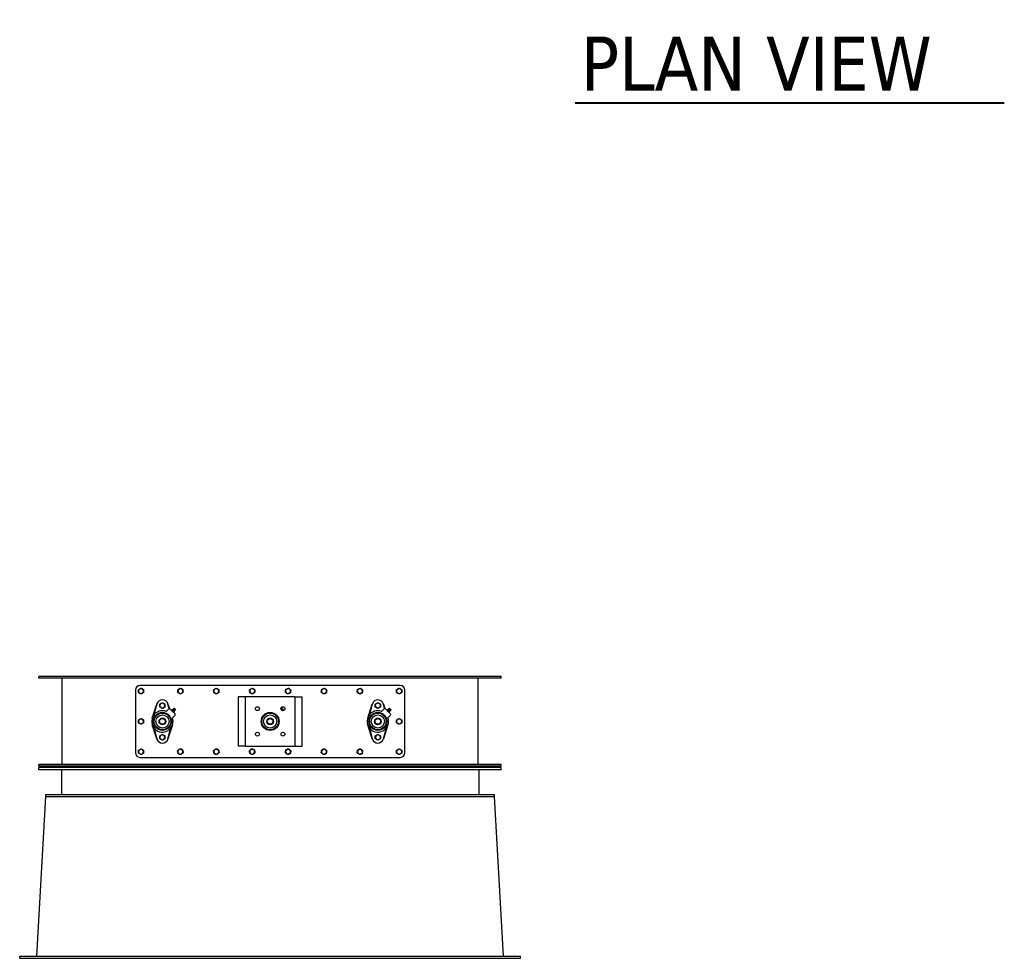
# Model space of a CAD drawing. Header units: inches. Extents: x 24 to 1128, y -58 to 748.
# Tile 603 of 656: x 512 to 622, y 428 to 533. Entities that reach past the tile are written whole.
import ezdxf

# ---------------------------------------------------------------- set-up
doc = ezdxf.new("R2010")
doc.units = ezdxf.units.IN
doc.header["$LTSCALE"] = 32
doc.header["$MEASUREMENT"] = 0
doc.layers.add('Symbol (ANSI)', color=7, linetype='Continuous', lineweight=25)
doc.layers.add('Visible (ANSI)', color=7, linetype='Continuous', lineweight=30)
doc.styles.add('Label Text (ANSI)', font='tahomabd.ttf')

msp = doc.modelspace()

# ---------------------------------------------------------------- linework, layer by layer
at = {"layer": 'Symbol (ANSI)', "lineweight": 40}
msp.add_line((574.32463, 523.36488), (622.13086, 523.36488), dxfattribs=at)
at = {"layer": 'Visible (ANSI)'}
for p, q in [((566.09313, 459.48367), (514.59313, 459.48367)), ((514.59313, 459.29617), (514.59313, 459.48367)), ((566.09313, 459.29617), (514.59313, 459.29617)), ((517.15563, 459.29617), (517.15563, 449.67117)), ((563.53063, 449.67117), (563.53063, 459.29617)), ((566.09313, 459.29617), (566.09313, 459.48367)), ((525.34313, 457.98367), (525.34313, 450.98367)), ((554.84313, 458.48367), (525.84313, 458.48367)), ((555.34313, 450.98367), (555.34313, 457.98367)), ((527.21403, 454.85148), (527.72291, 456.41363)), ((527.72291, 456.41363), (527.39864, 455.20346)), ((527.72291, 456.41363), (527.73401, 456.44772)), ((528.95225, 456.44772), (528.96336, 456.41363)), ((529.09655, 455.91654), (528.96336, 456.41363)), ((528.96336, 456.41363), (529.12524, 455.9167)), ((537.40563, 457.23367), (536.78063, 457.23367)), ((536.78063, 457.23367), (536.78063, 451.73367)), ((537.59313, 457.23367), (537.40563, 457.23367)), ((537.59313, 451.73367), (537.59313, 457.23367)), ((537.96813, 457.23367), (537.59313, 457.23367)), ((542.71813, 457.23367), (537.96813, 457.23367)), ((543.09313, 457.23367), (542.71813, 457.23367)), ((543.09313, 457.23367), (543.28063, 457.23367)), ((543.09313, 457.23367), (543.09313, 451.73367)), ((543.28063, 457.23367), (543.90563, 457.23367)), ((543.90563, 451.73367), (543.90563, 457.23367)), ((551.21403, 454.85148), (551.72291, 456.41363)), ((551.72291, 456.41363), (551.39864, 455.20346)), ((551.72291, 456.41363), (551.73401, 456.44772)), ((552.95225, 456.44772), (552.96336, 456.41363)), ((553.09655, 455.91654), (552.96336, 456.41363)), ((552.96336, 456.41363), (553.12524, 455.9167)), ((528.71204, 455.55969), (529.04072, 455.88836)), ((529.18214, 455.88836), (529.74783, 455.32268)), ((529.36118, 455.72673), (529.42729, 455.79284)), ((529.36755, 455.70296), (529.36118, 455.72673)), ((529.41743, 455.67048), (529.48354, 455.73659)), ((529.45107, 455.78647), (529.42729, 455.79284)), ((529.45107, 455.78647), (529.46412, 455.77342)), ((529.46412, 455.77342), (529.5485, 455.68904)), ((529.52994, 455.55797), (529.59605, 455.62408)), ((529.54637, 455.83445), (529.69391, 455.6869)), ((529.5485, 455.68904), (529.63288, 455.60466)), ((529.56242, 455.50809), (529.5862, 455.50171)), ((529.5862, 455.50171), (529.65231, 455.56783)), ((529.67067, 455.93964), (529.6003, 455.91868)), ((529.6003, 455.91868), (529.77814, 455.74084)), ((529.63288, 455.60466), (529.64594, 455.5916)), ((529.64594, 455.5916), (529.65231, 455.56783)), ((529.67849, 455.93766), (529.79712, 455.81902)), ((529.7991, 455.81121), (529.77814, 455.74084)), ((541.55653, 455.82429), (541.68375, 455.69706)), ((541.67067, 455.93964), (541.6003, 455.91868)), ((541.6003, 455.91868), (541.77814, 455.74084)), ((541.67849, 455.93766), (541.79712, 455.81902)), ((541.7991, 455.81121), (541.77814, 455.74084)), ((552.71204, 455.55969), (553.04072, 455.88836)), ((553.18214, 455.88836), (553.74783, 455.32268)), ((553.36118, 455.72673), (553.42729, 455.79284)), ((553.36755, 455.70296), (553.36118, 455.72673)), ((553.41743, 455.67048), (553.48354, 455.73659)), ((553.45107, 455.78647), (553.42729, 455.79284)), ((553.45107, 455.78647), (553.46412, 455.77342)), ((553.46412, 455.77342), (553.5485, 455.68904)), ((553.52994, 455.55797), (553.59605, 455.62408)), ((553.54637, 455.83445), (553.69391, 455.6869)), ((553.5485, 455.68904), (553.63288, 455.60466)), ((553.56242, 455.50809), (553.5862, 455.50171)), ((553.5862, 455.50171), (553.65231, 455.56783)), ((553.67067, 455.93964), (553.6003, 455.91868)), ((553.6003, 455.91868), (553.77814, 455.74084)), ((553.63288, 455.60466), (553.64594, 455.5916)), ((553.64594, 455.5916), (553.65231, 455.56783)), ((553.67849, 455.93766), (553.79712, 455.81902)), ((553.7991, 455.81121), (553.77814, 455.74084)), ((527.72291, 452.55371), (527.21403, 454.11586)), ((529.47224, 454.11586), (528.96336, 452.55371)), ((529.74783, 455.18126), (529.41915, 454.85258)), ((529.45892, 454.89235), (529.47224, 454.85148)), ((551.72291, 452.55371), (551.21403, 454.11586)), ((553.47224, 454.11586), (552.96336, 452.55371)), ((553.74783, 455.18126), (553.41915, 454.85258)), ((553.45892, 454.89235), (553.47224, 454.85148)), ((527.39864, 453.76388), (527.72291, 452.55371)), ((528.96336, 452.55371), (529.28762, 453.76388)), ((551.39864, 453.76388), (551.72291, 452.55371)), ((552.96336, 452.55371), (553.28762, 453.76388)), ((527.73401, 452.51962), (527.72291, 452.55371)), ((528.96336, 452.55371), (528.95225, 452.51962)), ((551.73401, 452.51962), (551.72291, 452.55371)), ((552.96336, 452.55371), (552.95225, 452.51962)), ((537.40563, 451.73367), (536.78063, 451.73367)), ((537.59313, 451.73367), (537.40563, 451.73367)), ((537.59313, 451.73367), (537.96813, 451.73367)), ((537.96813, 451.73367), (542.71813, 451.73367)), ((542.71813, 451.73367), (543.09313, 451.73367)), ((543.09313, 451.73367), (543.28063, 451.73367)), ((543.28063, 451.73367), (543.90563, 451.73367)), ((525.84313, 450.48367), (554.84313, 450.48367)), ((566.09313, 449.67117), (514.59313, 449.67117)), ((514.59313, 449.48367), (514.59313, 449.67117)), ((566.09313, 449.48367), (514.59313, 449.48367)), ((566.09313, 449.35867), (514.59313, 449.35867)), ((514.59313, 449.10867), (514.59313, 449.35867)), ((566.09313, 449.10867), (514.59313, 449.10867)), ((517.09313, 449.10867), (517.09313, 446.35867)), ((563.59313, 449.10867), (563.59313, 446.35867)), ((566.09313, 449.48367), (566.09313, 449.67117)), ((566.09313, 449.10867), (566.09313, 449.35867)), ((514.35702, 428.35867), (515.34313, 446.10867)), ((515.34313, 446.10867), (515.34313, 446.35867)), ((515.34313, 446.35867), (565.34313, 446.35867)), ((515.34313, 446.10867), (565.34313, 446.10867)), ((565.34313, 446.10867), (565.34313, 446.35867)), ((566.32924, 428.35867), (565.34313, 446.10867)), ((512.44313, 428.10867), (512.44313, 428.35867)), ((512.44313, 428.35867), (568.24313, 428.35867)), ((512.44313, 428.10867), (568.24313, 428.10867)), ((568.24313, 428.10867), (568.24313, 428.35867))]:
    msp.add_line(p, q, dxfattribs=at)
for centre, radius in [((528.34313, 454.48367), 0.99675), ((528.34313, 454.48367), 0.92175), ((528.34313, 454.48367), 0.73425), ((538.92513, 455.90167), 0.21875), ((540.34313, 454.48367), 1), ((540.34313, 454.48367), 0.99675), ((540.34313, 454.48367), 0.92175), ((540.34313, 454.48367), 0.73425), ((541.76113, 455.90167), 0.21875), ((552.34313, 454.48367), 0.99675), ((552.34313, 454.48367), 0.92175), ((552.34313, 454.48367), 0.73425), ((528.34313, 454.48367), 0.375), ((528.34313, 454.48367), 0.3125), ((540.34313, 454.48367), 0.375), ((540.34313, 454.48367), 0.3125), ((552.34313, 454.48367), 0.375), ((552.34313, 454.48367), 0.3125), ((538.92513, 453.06567), 0.21875), ((541.76113, 453.06567), 0.21875)]:
    msp.add_circle(centre, radius, dxfattribs=at)
for centre, radius, start, end in [((525.84313, 457.98367), 0.5, 90, 180), ((525.96813, 457.85867), 0.281, 120, 180), ((525.96813, 457.85867), 0.281, 180, 240), ((525.96813, 457.85867), 0.281, 60, 120), ((525.96813, 457.85867), 0.281, 240, 300), ((525.96813, 457.85867), 0.281, 0, 60), ((525.96813, 457.85867), 0.281, 300, 0), ((530.34313, 457.85867), 0.281, 126.2923397, 186.2923397), ((530.34313, 457.85867), 0.281, 186.2923397, 246.2923397), ((530.34313, 457.85867), 0.281, 66.2923397, 126.2923397), ((530.34313, 457.85867), 0.281, 246.2923397, 306.2923397), ((530.34313, 457.85867), 0.281, 6.2923397, 66.2923397), ((530.34313, 457.85867), 0.281, 306.2923397, 6.2923397), ((534.34313, 457.85867), 0.281, 126.2923397, 186.2923397), ((534.34313, 457.85867), 0.281, 186.2923397, 246.2923397), ((534.34313, 457.85867), 0.281, 66.2923397, 126.2923397), ((534.34313, 457.85867), 0.281, 246.2923397, 306.2923397), ((534.34313, 457.85867), 0.281, 6.2923397, 66.2923397), ((534.34313, 457.85867), 0.281, 306.2923397, 6.2923397), ((538.34313, 457.85867), 0.281, 126.2923397, 186.2923397), ((538.34313, 457.85867), 0.281, 186.2923397, 246.2923397), ((538.34313, 457.85867), 0.281, 66.2923397, 126.2923397), ((538.34313, 457.85867), 0.281, 246.2923397, 306.2923397), ((538.34313, 457.85867), 0.281, 6.2923397, 66.2923397), ((538.34313, 457.85867), 0.281, 306.2923397, 6.2923397), ((542.34313, 457.85867), 0.281, 170.8358207, 230.8358207), ((542.34313, 457.85867), 0.281, 110.8358207, 170.8358207), ((542.34313, 457.85867), 0.281, 230.8358207, 290.8358207), ((542.34313, 457.85867), 0.281, 50.8358207, 110.8358207), ((542.34313, 457.85867), 0.281, 290.8358207, 350.8358207), ((542.34313, 457.85867), 0.281, 350.8358207, 50.8358207), ((546.34313, 457.85867), 0.281, 170.8358207, 230.8358207), ((546.34313, 457.85867), 0.281, 110.8358207, 170.8358207), ((546.34313, 457.85867), 0.281, 230.8358207, 290.8358207), ((546.34313, 457.85867), 0.281, 50.8358207, 110.8358207), ((546.34313, 457.85867), 0.281, 290.8358207, 350.8358207), ((546.34313, 457.85867), 0.281, 350.8358207, 50.8358207), ((550.34313, 457.85867), 0.281, 170.8358207, 230.8358207), ((550.34313, 457.85867), 0.281, 110.8358207, 170.8358207), ((550.34313, 457.85867), 0.281, 230.8358207, 290.8358207), ((550.34313, 457.85867), 0.281, 50.8358207, 110.8358207), ((550.34313, 457.85867), 0.281, 290.8358207, 350.8358207), ((550.34313, 457.85867), 0.281, 350.8358207, 50.8358207), ((554.71813, 457.85867), 0.281, 120, 180), ((554.71813, 457.85867), 0.281, 180, 240), ((554.71813, 457.85867), 0.281, 60, 120), ((554.71813, 457.85867), 0.281, 240, 300), ((554.84313, 457.98367), 0.5, 0, 90), ((554.71813, 457.85867), 0.281, 0, 60), ((554.71813, 457.85867), 0.281, 300, 0), ((528.34313, 456.24929), 0.64063, 18.0432318, 161.9567682), ((528.34313, 456.24929), 0.28125, 120, 180), ((528.34313, 456.24929), 0.28125, 60, 120), ((528.34313, 456.24929), 0.28125, 0, 60), ((552.34313, 456.24929), 0.64063, 18.0432318, 161.9567682), ((552.34313, 456.24929), 0.28125, 120, 180), ((552.34313, 456.24929), 0.28125, 60, 120), ((552.34313, 456.24929), 0.28125, 0, 60), ((528.34313, 454.48367), 1.1875, 69.9010624, 20.0989376), ((528.34313, 456.24929), 0.28125, 180, 240), ((528.34313, 456.24929), 0.28125, 240, 300), ((528.34313, 456.24929), 0.28125, 300, 0), ((529.11143, 455.81765), 0.1, 45, 135), ((529.39524, 456.016), 0.23622, 283.6687015, 309.7729981), ((529.67252, 455.81305), 0.12795, 124.3612907, 170.3745904), ((529.87547, 455.53578), 0.23622, 140.2270019, 166.3312985), ((529.67292, 455.93209), 0.00787, 45, 106.5871761), ((529.67252, 455.81305), 0.12795, 279.6254096, 325.6387093), ((529.67712, 455.25197), 0.1, 315, 45), ((529.79156, 455.81346), 0.00787, 343.4128239, 45), ((541.67252, 455.81305), 0.12795, 124.3612907, 164.4634537), ((541.67292, 455.93209), 0.00787, 45, 106.5871761), ((541.67252, 455.81305), 0.12795, 285.5365463, 325.6387093), ((541.79156, 455.81346), 0.00787, 343.4128239, 45), ((552.34313, 454.48367), 1.1875, 69.9010624, 20.0989376), ((552.34313, 456.24929), 0.28125, 180, 240), ((552.34313, 456.24929), 0.28125, 240, 300), ((552.34313, 456.24929), 0.28125, 300, 0), ((553.11143, 455.81765), 0.1, 45, 135), ((553.39524, 456.016), 0.23622, 283.6687015, 309.7729981), ((553.67252, 455.81305), 0.12795, 124.3612907, 170.3745904), ((553.87547, 455.53578), 0.23622, 140.2270019, 166.3312985), ((553.67292, 455.93209), 0.00787, 45, 106.5871761), ((553.67252, 455.81305), 0.12795, 279.6254096, 325.6387093), ((553.67712, 455.25197), 0.1, 315, 45), ((553.79156, 455.81346), 0.00787, 343.4128239, 45), ((525.96813, 454.48367), 0.281, 120, 180), ((525.96813, 454.48367), 0.281, 180, 240), ((525.96813, 454.48367), 0.281, 60, 120), ((525.96813, 454.48367), 0.281, 240, 300), ((525.96813, 454.48367), 0.281, 0, 60), ((525.96813, 454.48367), 0.281, 300, 0), ((554.71813, 454.48367), 0.281, 120, 180), ((554.71813, 454.48367), 0.281, 180, 240), ((554.71813, 454.48367), 0.281, 60, 120), ((554.71813, 454.48367), 0.281, 240, 300), ((554.71813, 454.48367), 0.281, 0, 60), ((554.71813, 454.48367), 0.281, 300, 0), ((528.34313, 452.71804), 0.64063, 198.0432318, 341.9567682), ((528.34313, 452.71804), 0.28125, 120, 180), ((528.34313, 452.71804), 0.28125, 180, 240), ((528.34313, 452.71804), 0.28125, 60, 120), ((528.34313, 452.71804), 0.28125, 240, 300), ((528.34313, 452.71804), 0.28125, 0, 60), ((528.34313, 452.71804), 0.28125, 300, 0), ((552.34313, 452.71804), 0.64063, 198.0432318, 341.9567682), ((552.34313, 452.71804), 0.28125, 120, 180), ((552.34313, 452.71804), 0.28125, 180, 240), ((552.34313, 452.71804), 0.28125, 60, 120), ((552.34313, 452.71804), 0.28125, 240, 300), ((552.34313, 452.71804), 0.28125, 0, 60), ((552.34313, 452.71804), 0.28125, 300, 0), ((525.84313, 450.98367), 0.5, 180, 270), ((525.96813, 451.10867), 0.281, 120, 180), ((525.96813, 451.10867), 0.281, 180, 240), ((525.96813, 451.10867), 0.281, 60, 120), ((525.96813, 451.10867), 0.281, 240, 300), ((525.96813, 451.10867), 0.281, 0, 60), ((525.96813, 451.10867), 0.281, 300, 0), ((530.34313, 451.10867), 0.281, 133.3571703, 193.3571703), ((530.34313, 451.10867), 0.281, 193.3571703, 253.3571703), ((530.34313, 451.10867), 0.281, 73.3571703, 133.3571703), ((530.34313, 451.10867), 0.281, 253.3571703, 313.3571703), ((530.34313, 451.10867), 0.281, 13.3571703, 73.3571703), ((530.34313, 451.10867), 0.281, 313.3571703, 13.3571703), ((534.34313, 451.10867), 0.281, 133.3571703, 193.3571703), ((534.34313, 451.10867), 0.281, 193.3571703, 253.3571703), ((534.34313, 451.10867), 0.281, 73.3571703, 133.3571703), ((534.34313, 451.10867), 0.281, 253.3571703, 313.3571703), ((534.34313, 451.10867), 0.281, 13.3571703, 73.3571703), ((534.34313, 451.10867), 0.281, 313.3571703, 13.3571703), ((538.34313, 451.10867), 0.281, 133.3571703, 193.3571703), ((538.34313, 451.10867), 0.281, 193.3571703, 253.3571703), ((538.34313, 451.10867), 0.281, 73.3571703, 133.3571703), ((538.34313, 451.10867), 0.281, 253.3571703, 313.3571703), ((538.34313, 451.10867), 0.281, 13.3571703, 73.3571703), ((538.34313, 451.10867), 0.281, 313.3571703, 13.3571703), ((542.34313, 451.10867), 0.281, 168.4406544, 228.4406544), ((542.34313, 451.10867), 0.281, 108.4406544, 168.4406544), ((542.34313, 451.10867), 0.281, 228.4406544, 288.4406544), ((542.34313, 451.10867), 0.281, 48.4406544, 108.4406544), ((542.34313, 451.10867), 0.281, 288.4406544, 348.4406544), ((542.34313, 451.10867), 0.281, 348.4406544, 48.4406544), ((546.34313, 451.10867), 0.281, 168.4406544, 228.4406544), ((546.34313, 451.10867), 0.281, 108.4406544, 168.4406544), ((546.34313, 451.10867), 0.281, 228.4406544, 288.4406544), ((546.34313, 451.10867), 0.281, 48.4406544, 108.4406544), ((546.34313, 451.10867), 0.281, 288.4406544, 348.4406544), ((546.34313, 451.10867), 0.281, 348.4406544, 48.4406544), ((550.34313, 451.10867), 0.281, 168.4406544, 228.4406544), ((550.34313, 451.10867), 0.281, 108.4406544, 168.4406544), ((550.34313, 451.10867), 0.281, 228.4406544, 288.4406544), ((550.34313, 451.10867), 0.281, 48.4406544, 108.4406544), ((550.34313, 451.10867), 0.281, 288.4406544, 348.4406544), ((550.34313, 451.10867), 0.281, 348.4406544, 48.4406544), ((554.71813, 451.10867), 0.281, 120, 180), ((554.71813, 451.10867), 0.281, 180, 240), ((554.71813, 451.10867), 0.281, 60, 120), ((554.71813, 451.10867), 0.281, 240, 300), ((554.84313, 450.98367), 0.5, 270, 0), ((554.71813, 451.10867), 0.281, 0, 60), ((554.71813, 451.10867), 0.281, 300, 0)]:
    msp.add_arc(centre, radius, start, end, dxfattribs=at)
for points in [[(525.68713, 458.0209), (525.76243, 458.06438), (525.82763, 458.10202)], [(525.68713, 457.85867), (525.68713, 457.93396), (525.68713, 458.0209)], [(525.68713, 457.69643), (525.68713, 457.78338), (525.68713, 457.85867)], [(525.82763, 457.61532), (525.76243, 457.65296), (525.68713, 457.69643)], [(525.82763, 458.10202), (525.89284, 458.13967), (525.96813, 458.18314)], [(525.96813, 457.5342), (525.89284, 457.57767), (525.82763, 457.61532)], [(525.96813, 458.18314), (526.04343, 458.13967), (526.10863, 458.10202)], [(526.10863, 457.61532), (526.04343, 457.57767), (525.96813, 457.5342)], [(526.10863, 458.10202), (526.17384, 458.06438), (526.24913, 458.0209)], [(526.24913, 457.69643), (526.17384, 457.65296), (526.10863, 457.61532)], [(526.24913, 458.0209), (526.24913, 457.93396), (526.24913, 457.85867)], [(526.24913, 457.85867), (526.24913, 457.78338), (526.24913, 457.69643)], [(530.04604, 457.98913), (530.11612, 458.04059), (530.17681, 458.08516)], [(530.06383, 457.82787), (530.05557, 457.90271), (530.04604, 457.98913)], [(530.08161, 457.66661), (530.07208, 457.75303), (530.06383, 457.82787)], [(530.23015, 457.60138), (530.16121, 457.63166), (530.08161, 457.66661)], [(530.17681, 458.08516), (530.23749, 458.12972), (530.30757, 458.18119)], [(530.3787, 457.53615), (530.29909, 457.57111), (530.23015, 457.60138)], [(530.30757, 458.18119), (530.38717, 458.14623), (530.45611, 458.11596)], [(530.50946, 457.63218), (530.44877, 457.58761), (530.3787, 457.53615)], [(530.45611, 458.11596), (530.52505, 458.08568), (530.60466, 458.05073)], [(530.64022, 457.72821), (530.57015, 457.67675), (530.50946, 457.63218)], [(530.60466, 458.05073), (530.61419, 457.96431), (530.62244, 457.88947)], [(530.62244, 457.88947), (530.63069, 457.81463), (530.64022, 457.72821)], [(534.04604, 457.98913), (534.11612, 458.04059), (534.17681, 458.08516)], [(534.06383, 457.82787), (534.05557, 457.90271), (534.04604, 457.98913)], [(534.08161, 457.66661), (534.07208, 457.75303), (534.06383, 457.82787)], [(534.23015, 457.60138), (534.16121, 457.63166), (534.08161, 457.66661)], [(534.17681, 458.08516), (534.23749, 458.12972), (534.30757, 458.18119)], [(534.3787, 457.53615), (534.29909, 457.57111), (534.23015, 457.60138)], [(534.30757, 458.18119), (534.38717, 458.14623), (534.45611, 458.11596)], [(534.50946, 457.63218), (534.44877, 457.58761), (534.3787, 457.53615)], [(534.45611, 458.11596), (534.52505, 458.08568), (534.60466, 458.05073)], [(534.64022, 457.72821), (534.57015, 457.67675), (534.50946, 457.63218)], [(534.60466, 458.05073), (534.61419, 457.96431), (534.62244, 457.88947)], [(534.62244, 457.88947), (534.63069, 457.81463), (534.64022, 457.72821)], [(538.04604, 457.98913), (538.11612, 458.04059), (538.17681, 458.08516)], [(538.06383, 457.82787), (538.05557, 457.90271), (538.04604, 457.98913)], [(538.08161, 457.66661), (538.07208, 457.75303), (538.06383, 457.82787)], [(538.23015, 457.60138), (538.16121, 457.63166), (538.08161, 457.66661)], [(538.17681, 458.08516), (538.23749, 458.12972), (538.30757, 458.18119)], [(538.3787, 457.53615), (538.29909, 457.57111), (538.23015, 457.60138)], [(538.30757, 458.18119), (538.38717, 458.14623), (538.45611, 458.11596)], [(538.50946, 457.63218), (538.44877, 457.58761), (538.3787, 457.53615)], [(538.45611, 458.11596), (538.52505, 458.08568), (538.60466, 458.05073)], [(538.64022, 457.72821), (538.57015, 457.67675), (538.50946, 457.63218)], [(538.60466, 458.05073), (538.61419, 457.96431), (538.62244, 457.88947)], [(538.62244, 457.88947), (538.63069, 457.81463), (538.64022, 457.72821)], [(542.03988, 457.74326), (542.05373, 457.82909), (542.06572, 457.90342)], [(542.16567, 457.6408), (542.10729, 457.68835), (542.03988, 457.74326)], [(542.06572, 457.90342), (542.07771, 457.97776), (542.09156, 458.06359)], [(542.09156, 458.06359), (542.17281, 458.09451), (542.24318, 458.12129)], [(542.29146, 457.53834), (542.22405, 457.59325), (542.16567, 457.6408)], [(542.24318, 458.12129), (542.31355, 458.14807), (542.39481, 458.179)], [(542.44308, 457.59605), (542.37271, 457.56926), (542.29146, 457.53834)], [(542.39481, 458.179), (542.46222, 458.12409), (542.5206, 458.07654)], [(542.59471, 457.65375), (542.51345, 457.62283), (542.44308, 457.59605)], [(542.5206, 458.07654), (542.57898, 458.02899), (542.64638, 457.97408)], [(542.62055, 457.81392), (542.60855, 457.73958), (542.59471, 457.65375)], [(542.64638, 457.97408), (542.63254, 457.88825), (542.62055, 457.81392)], [(546.03988, 457.74326), (546.05373, 457.82909), (546.06572, 457.90342)], [(546.16567, 457.6408), (546.10729, 457.68835), (546.03988, 457.74326)], [(546.06572, 457.90342), (546.07771, 457.97776), (546.09156, 458.06359)], [(546.09156, 458.06359), (546.17281, 458.09451), (546.24318, 458.12129)], [(546.29146, 457.53834), (546.22405, 457.59325), (546.16567, 457.6408)], [(546.24318, 458.12129), (546.31355, 458.14807), (546.39481, 458.179)], [(546.44308, 457.59605), (546.37271, 457.56926), (546.29146, 457.53834)], [(546.39481, 458.179), (546.46222, 458.12409), (546.5206, 458.07654)], [(546.59471, 457.65375), (546.51345, 457.62283), (546.44308, 457.59605)], [(546.5206, 458.07654), (546.57898, 458.02899), (546.64638, 457.97408)], [(546.62055, 457.81392), (546.60855, 457.73958), (546.59471, 457.65375)], [(546.64638, 457.97408), (546.63254, 457.88825), (546.62055, 457.81392)], [(550.03988, 457.74326), (550.05373, 457.82909), (550.06572, 457.90342)], [(550.16567, 457.6408), (550.10729, 457.68835), (550.03988, 457.74326)], [(550.06572, 457.90342), (550.07771, 457.97776), (550.09156, 458.06359)], [(550.09156, 458.06359), (550.17281, 458.09451), (550.24318, 458.12129)], [(550.29146, 457.53834), (550.22405, 457.59325), (550.16567, 457.6408)], [(550.24318, 458.12129), (550.31355, 458.14807), (550.39481, 458.179)], [(550.44308, 457.59605), (550.37271, 457.56926), (550.29146, 457.53834)], [(550.39481, 458.179), (550.46222, 458.12409), (550.5206, 458.07654)], [(550.59471, 457.65375), (550.51345, 457.62283), (550.44308, 457.59605)], [(550.5206, 458.07654), (550.57898, 458.02899), (550.64638, 457.97408)], [(550.62055, 457.81392), (550.60855, 457.73958), (550.59471, 457.65375)], [(550.64638, 457.97408), (550.63254, 457.88825), (550.62055, 457.81392)], [(554.43713, 458.0209), (554.51243, 458.06438), (554.57763, 458.10202)], [(554.43713, 457.85867), (554.43713, 457.93396), (554.43713, 458.0209)], [(554.43713, 457.69643), (554.43713, 457.78338), (554.43713, 457.85867)], [(554.57763, 457.61532), (554.51243, 457.65296), (554.43713, 457.69643)], [(554.57763, 458.10202), (554.64284, 458.13967), (554.71813, 458.18314)], [(554.71813, 457.5342), (554.64284, 457.57767), (554.57763, 457.61532)], [(554.71813, 458.18314), (554.79343, 458.13967), (554.85863, 458.10202)], [(554.85863, 457.61532), (554.79343, 457.57767), (554.71813, 457.5342)], [(554.85863, 458.10202), (554.92384, 458.06438), (554.99913, 458.0209)], [(554.99913, 457.69643), (554.92384, 457.65296), (554.85863, 457.61532)], [(554.99913, 458.0209), (554.99913, 457.93396), (554.99913, 457.85867)], [(554.99913, 457.85867), (554.99913, 457.78338), (554.99913, 457.69643)], [(528.06188, 456.41167), (528.13724, 456.45518), (528.20251, 456.49286)], [(528.06188, 456.24929), (528.06188, 456.32466), (528.06188, 456.41167)], [(528.20251, 456.49286), (528.26777, 456.53054), (528.34313, 456.57405)], [(528.34313, 456.57405), (528.41849, 456.53054), (528.48376, 456.49286)], [(528.48376, 456.49286), (528.54902, 456.45518), (528.62438, 456.41167)], [(528.62438, 456.41167), (528.62438, 456.32466), (528.62438, 456.24929)], [(552.06188, 456.41167), (552.13724, 456.45518), (552.20251, 456.49286)], [(552.06188, 456.24929), (552.06188, 456.32466), (552.06188, 456.41167)], [(552.20251, 456.49286), (552.26777, 456.53054), (552.34313, 456.57405)], [(552.34313, 456.57405), (552.41849, 456.53054), (552.48376, 456.49286)], [(552.48376, 456.49286), (552.54902, 456.45518), (552.62438, 456.41167)], [(552.62438, 456.41167), (552.62438, 456.32466), (552.62438, 456.24929)], [(528.06188, 456.08691), (528.06188, 456.17393), (528.06188, 456.24929)], [(528.20251, 456.00572), (528.13724, 456.04341), (528.06188, 456.08691)], [(528.34313, 455.92453), (528.26777, 455.96804), (528.20251, 456.00572)], [(528.48376, 456.00572), (528.41849, 455.96804), (528.34313, 455.92453)], [(528.62438, 456.08691), (528.54902, 456.04341), (528.48376, 456.00572)], [(528.62438, 456.24929), (528.62438, 456.17393), (528.62438, 456.08691)], [(529.36118, 455.72673), (529.36755, 455.70296), (529.3806, 455.6899)], [(529.3806, 455.6899), (529.39366, 455.67685), (529.41743, 455.67048)], [(529.41743, 455.67048), (529.43888, 455.63163), (529.46498, 455.60552)], [(529.46412, 455.77342), (529.45107, 455.78647), (529.42729, 455.79284)], [(529.48354, 455.73659), (529.47717, 455.76037), (529.46412, 455.77342)], [(529.46498, 455.60552), (529.49109, 455.57941), (529.52994, 455.55797)], [(529.5485, 455.68904), (529.52239, 455.71515), (529.48354, 455.73659)], [(529.52994, 455.55797), (529.53631, 455.53419), (529.54937, 455.52114)], [(529.59605, 455.62408), (529.57461, 455.66293), (529.5485, 455.68904)], [(529.54937, 455.52114), (529.56242, 455.50809), (529.5862, 455.50171)], [(529.63288, 455.60466), (529.61983, 455.61771), (529.59605, 455.62408)], [(529.65231, 455.56783), (529.64594, 455.5916), (529.63288, 455.60466)], [(552.06188, 456.08691), (552.06188, 456.17393), (552.06188, 456.24929)], [(552.20251, 456.00572), (552.13724, 456.04341), (552.06188, 456.08691)], [(552.34313, 455.92453), (552.26777, 455.96804), (552.20251, 456.00572)], [(552.48376, 456.00572), (552.41849, 455.96804), (552.34313, 455.92453)], [(552.62438, 456.08691), (552.54902, 456.04341), (552.48376, 456.00572)], [(552.62438, 456.24929), (552.62438, 456.17393), (552.62438, 456.08691)], [(553.36118, 455.72673), (553.36755, 455.70296), (553.3806, 455.6899)], [(553.3806, 455.6899), (553.39366, 455.67685), (553.41743, 455.67048)], [(553.41743, 455.67048), (553.43888, 455.63163), (553.46498, 455.60552)], [(553.46412, 455.77342), (553.45107, 455.78647), (553.42729, 455.79284)], [(553.48354, 455.73659), (553.47717, 455.76037), (553.46412, 455.77342)], [(553.46498, 455.60552), (553.49109, 455.57941), (553.52994, 455.55797)], [(553.5485, 455.68904), (553.52239, 455.71515), (553.48354, 455.73659)], [(553.52994, 455.55797), (553.53631, 455.53419), (553.54937, 455.52114)], [(553.59605, 455.62408), (553.57461, 455.66293), (553.5485, 455.68904)], [(553.54937, 455.52114), (553.56242, 455.50809), (553.5862, 455.50171)], [(553.63288, 455.60466), (553.61983, 455.61771), (553.59605, 455.62408)], [(553.65231, 455.56783), (553.64594, 455.5916), (553.63288, 455.60466)], [(525.68713, 454.6459), (525.76243, 454.68938), (525.82763, 454.72702)], [(525.68713, 454.48367), (525.68713, 454.55896), (525.68713, 454.6459)], [(525.68713, 454.32143), (525.68713, 454.40838), (525.68713, 454.48367)], [(525.82763, 454.24032), (525.76243, 454.27796), (525.68713, 454.32143)], [(525.82763, 454.72702), (525.89284, 454.76467), (525.96813, 454.80814)], [(525.96813, 454.1592), (525.89284, 454.20267), (525.82763, 454.24032)], [(525.96813, 454.80814), (526.04343, 454.76467), (526.10863, 454.72702)], [(526.10863, 454.24032), (526.04343, 454.20267), (525.96813, 454.1592)], [(526.10863, 454.72702), (526.17384, 454.68938), (526.24913, 454.6459)], [(526.24913, 454.32143), (526.17384, 454.27796), (526.10863, 454.24032)], [(526.24913, 454.6459), (526.24913, 454.55896), (526.24913, 454.48367)], [(526.24913, 454.48367), (526.24913, 454.40838), (526.24913, 454.32143)], [(554.43713, 454.6459), (554.51243, 454.68938), (554.57763, 454.72702)], [(554.43713, 454.48367), (554.43713, 454.55896), (554.43713, 454.6459)], [(554.43713, 454.32143), (554.43713, 454.40838), (554.43713, 454.48367)], [(554.57763, 454.24032), (554.51243, 454.27796), (554.43713, 454.32143)], [(554.57763, 454.72702), (554.64284, 454.76467), (554.71813, 454.80814)], [(554.71813, 454.1592), (554.64284, 454.20267), (554.57763, 454.24032)], [(554.71813, 454.80814), (554.79343, 454.76467), (554.85863, 454.72702)], [(554.85863, 454.24032), (554.79343, 454.20267), (554.71813, 454.1592)], [(554.85863, 454.72702), (554.92384, 454.68938), (554.99913, 454.6459)], [(554.99913, 454.32143), (554.92384, 454.27796), (554.85863, 454.24032)], [(554.99913, 454.6459), (554.99913, 454.55896), (554.99913, 454.48367)], [(554.99913, 454.48367), (554.99913, 454.40838), (554.99913, 454.32143)], [(528.20251, 452.96161), (528.26777, 452.99929), (528.34313, 453.0428)], [(528.34313, 453.0428), (528.41849, 452.99929), (528.48376, 452.96161)], [(552.20251, 452.96161), (552.26777, 452.99929), (552.34313, 453.0428)], [(552.34313, 453.0428), (552.41849, 452.99929), (552.48376, 452.96161)], [(528.06188, 452.88042), (528.13724, 452.92393), (528.20251, 452.96161)], [(528.06188, 452.71804), (528.06188, 452.79341), (528.06188, 452.88042)], [(528.06188, 452.55566), (528.06188, 452.64268), (528.06188, 452.71804)], [(528.20251, 452.47447), (528.13724, 452.51216), (528.06188, 452.55566)], [(528.34313, 452.39328), (528.26777, 452.43679), (528.20251, 452.47447)], [(528.48376, 452.47447), (528.41849, 452.43679), (528.34313, 452.39328)], [(528.48376, 452.96161), (528.54902, 452.92393), (528.62438, 452.88042)], [(528.62438, 452.55566), (528.54902, 452.51216), (528.48376, 452.47447)], [(528.62438, 452.88042), (528.62438, 452.79341), (528.62438, 452.71804)], [(528.62438, 452.71804), (528.62438, 452.64268), (528.62438, 452.55566)], [(552.06188, 452.88042), (552.13724, 452.92393), (552.20251, 452.96161)], [(552.06188, 452.71804), (552.06188, 452.79341), (552.06188, 452.88042)], [(552.06188, 452.55566), (552.06188, 452.64268), (552.06188, 452.71804)], [(552.20251, 452.47447), (552.13724, 452.51216), (552.06188, 452.55566)], [(552.34313, 452.39328), (552.26777, 452.43679), (552.20251, 452.47447)], [(552.48376, 452.47447), (552.41849, 452.43679), (552.34313, 452.39328)], [(552.48376, 452.96161), (552.54902, 452.92393), (552.62438, 452.88042)], [(552.62438, 452.55566), (552.54902, 452.51216), (552.48376, 452.47447)], [(552.62438, 452.88042), (552.62438, 452.79341), (552.62438, 452.71804)], [(552.62438, 452.71804), (552.62438, 452.64268), (552.62438, 452.55566)], [(525.68713, 451.2709), (525.76243, 451.31438), (525.82763, 451.35202)], [(525.68713, 451.10867), (525.68713, 451.18396), (525.68713, 451.2709)], [(525.68713, 450.94643), (525.68713, 451.03338), (525.68713, 451.10867)], [(525.82763, 450.86532), (525.76243, 450.90296), (525.68713, 450.94643)], [(525.82763, 451.35202), (525.89284, 451.38967), (525.96813, 451.43314)], [(525.96813, 450.7842), (525.89284, 450.82767), (525.82763, 450.86532)], [(525.96813, 451.43314), (526.04343, 451.38967), (526.10863, 451.35202)], [(526.10863, 450.86532), (526.04343, 450.82767), (525.96813, 450.7842)], [(526.10863, 451.35202), (526.17384, 451.31438), (526.24913, 451.2709)], [(526.24913, 450.94643), (526.17384, 450.90296), (526.10863, 450.86532)], [(526.24913, 451.2709), (526.24913, 451.18396), (526.24913, 451.10867)], [(526.24913, 451.10867), (526.24913, 451.03338), (526.24913, 450.94643)], [(530.03225, 451.2016), (530.09547, 451.26129), (530.15021, 451.31298)], [(530.06973, 451.04375), (530.05234, 451.11701), (530.03225, 451.2016)], [(530.10721, 450.88591), (530.08713, 450.9705), (530.06973, 451.04375)], [(530.26265, 450.83944), (530.19051, 450.86101), (530.10721, 450.88591)], [(530.15021, 451.31298), (530.20496, 451.36467), (530.26817, 451.42436)], [(530.41809, 450.79298), (530.33479, 450.81788), (530.26265, 450.83944)], [(530.26817, 451.42436), (530.35147, 451.39946), (530.42361, 451.3779)], [(530.53605, 450.90436), (530.48131, 450.85267), (530.41809, 450.79298)], [(530.42361, 451.3779), (530.49575, 451.35633), (530.57905, 451.33143)], [(530.65401, 451.01574), (530.5908, 450.95605), (530.53605, 450.90436)], [(530.57905, 451.33143), (530.59914, 451.24684), (530.61653, 451.17359)], [(530.61653, 451.17359), (530.63393, 451.10033), (530.65401, 451.01574)], [(534.03225, 451.2016), (534.09547, 451.26129), (534.15021, 451.31298)], [(534.06973, 451.04375), (534.05234, 451.11701), (534.03225, 451.2016)], [(534.10721, 450.88591), (534.08713, 450.9705), (534.06973, 451.04375)], [(534.26265, 450.83944), (534.19051, 450.86101), (534.10721, 450.88591)], [(534.15021, 451.31298), (534.20496, 451.36467), (534.26817, 451.42436)], [(534.41809, 450.79298), (534.33479, 450.81788), (534.26265, 450.83944)], [(534.26817, 451.42436), (534.35147, 451.39946), (534.42361, 451.3779)], [(534.53605, 450.90436), (534.48131, 450.85267), (534.41809, 450.79298)], [(534.42361, 451.3779), (534.49575, 451.35633), (534.57905, 451.33143)], [(534.65401, 451.01574), (534.5908, 450.95605), (534.53605, 450.90436)], [(534.57905, 451.33143), (534.59914, 451.24684), (534.61653, 451.17359)], [(534.61653, 451.17359), (534.63393, 451.10033), (534.65401, 451.01574)], [(538.03225, 451.2016), (538.09547, 451.26129), (538.15021, 451.31298)], [(538.06973, 451.04375), (538.05234, 451.11701), (538.03225, 451.2016)], [(538.10721, 450.88591), (538.08713, 450.9705), (538.06973, 451.04375)], [(538.26265, 450.83944), (538.19051, 450.86101), (538.10721, 450.88591)], [(538.15021, 451.31298), (538.20496, 451.36467), (538.26817, 451.42436)], [(538.41809, 450.79298), (538.33479, 450.81788), (538.26265, 450.83944)], [(538.26817, 451.42436), (538.35147, 451.39946), (538.42361, 451.3779)], [(538.53605, 450.90436), (538.48131, 450.85267), (538.41809, 450.79298)], [(538.42361, 451.3779), (538.49575, 451.35633), (538.57905, 451.33143)], [(538.65401, 451.01574), (538.5908, 450.95605), (538.53605, 450.90436)], [(538.57905, 451.33143), (538.59914, 451.24684), (538.61653, 451.17359)], [(538.61653, 451.17359), (538.63393, 451.10033), (538.65401, 451.01574)], [(542.03532, 451.00603), (542.05274, 451.09121), (542.06783, 451.16498)], [(542.15672, 450.89841), (542.10038, 450.94836), (542.03532, 451.00603)], [(542.06783, 451.16498), (542.08292, 451.23874), (542.10034, 451.32392)], [(542.10034, 451.32392), (542.18282, 451.35142), (542.25425, 451.37524)], [(542.27811, 450.79078), (542.21306, 450.84846), (542.15672, 450.89841)], [(542.25425, 451.37524), (542.32567, 451.39906), (542.40815, 451.42656)], [(542.43202, 450.8421), (542.36059, 450.81828), (542.27811, 450.79078)], [(542.40815, 451.42656), (542.47321, 451.36888), (542.52955, 451.31893)], [(542.58592, 450.89342), (542.50345, 450.86592), (542.43202, 450.8421)], [(542.52955, 451.31893), (542.58589, 451.26898), (542.65094, 451.21131)], [(542.61843, 451.05236), (542.60335, 450.9786), (542.58592, 450.89342)], [(542.65094, 451.21131), (542.63352, 451.12613), (542.61843, 451.05236)], [(546.03532, 451.00603), (546.05274, 451.09121), (546.06783, 451.16498)], [(546.15672, 450.89841), (546.10038, 450.94836), (546.03532, 451.00603)], [(546.06783, 451.16498), (546.08292, 451.23874), (546.10034, 451.32392)], [(546.10034, 451.32392), (546.18282, 451.35142), (546.25425, 451.37524)], [(546.27811, 450.79078), (546.21306, 450.84846), (546.15672, 450.89841)], [(546.25425, 451.37524), (546.32567, 451.39906), (546.40815, 451.42656)], [(546.43202, 450.8421), (546.36059, 450.81828), (546.27811, 450.79078)], [(546.40815, 451.42656), (546.47321, 451.36888), (546.52955, 451.31893)], [(546.58592, 450.89342), (546.50345, 450.86592), (546.43202, 450.8421)], [(546.52955, 451.31893), (546.58589, 451.26898), (546.65094, 451.21131)], [(546.61843, 451.05236), (546.60335, 450.9786), (546.58592, 450.89342)], [(546.65094, 451.21131), (546.63352, 451.12613), (546.61843, 451.05236)], [(550.03532, 451.00603), (550.05274, 451.09121), (550.06783, 451.16498)], [(550.15672, 450.89841), (550.10038, 450.94836), (550.03532, 451.00603)], [(550.06783, 451.16498), (550.08292, 451.23874), (550.10034, 451.32392)], [(550.10034, 451.32392), (550.18282, 451.35142), (550.25425, 451.37524)], [(550.27811, 450.79078), (550.21306, 450.84846), (550.15672, 450.89841)], [(550.25425, 451.37524), (550.32567, 451.39906), (550.40815, 451.42656)], [(550.43202, 450.8421), (550.36059, 450.81828), (550.27811, 450.79078)], [(550.40815, 451.42656), (550.47321, 451.36888), (550.52955, 451.31893)], [(550.58592, 450.89342), (550.50345, 450.86592), (550.43202, 450.8421)], [(550.52955, 451.31893), (550.58589, 451.26898), (550.65094, 451.21131)], [(550.61843, 451.05236), (550.60335, 450.9786), (550.58592, 450.89342)], [(550.65094, 451.21131), (550.63352, 451.12613), (550.61843, 451.05236)], [(554.43713, 451.2709), (554.51243, 451.31438), (554.57763, 451.35202)], [(554.43713, 451.10867), (554.43713, 451.18396), (554.43713, 451.2709)], [(554.43713, 450.94643), (554.43713, 451.03338), (554.43713, 451.10867)], [(554.57763, 450.86532), (554.51243, 450.90296), (554.43713, 450.94643)], [(554.57763, 451.35202), (554.64284, 451.38967), (554.71813, 451.43314)], [(554.71813, 450.7842), (554.64284, 450.82767), (554.57763, 450.86532)], [(554.71813, 451.43314), (554.79343, 451.38967), (554.85863, 451.35202)], [(554.85863, 450.86532), (554.79343, 450.82767), (554.71813, 450.7842)], [(554.85863, 451.35202), (554.92384, 451.31438), (554.99913, 451.2709)], [(554.99913, 450.94643), (554.92384, 450.90296), (554.85863, 450.86532)], [(554.99913, 451.2709), (554.99913, 451.18396), (554.99913, 451.10867)], [(554.99913, 451.10867), (554.99913, 451.03338), (554.99913, 450.94643)]]:
    msp.add_rational_spline(points, [1, 1.0379548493, 1], degree=2, dxfattribs=at)

# ---------------------------------------------------------------- texts
at = {"layer": 'Symbol (ANSI)', "insert": (574.94067, 524.71848), "char_height": 6.016, "attachment_point": 7, "style": 'Label Text (ANSI)'}
msp.add_mtext('PLAN VIEW', dxfattribs=at)

doc.saveas('drawing.dxf')
